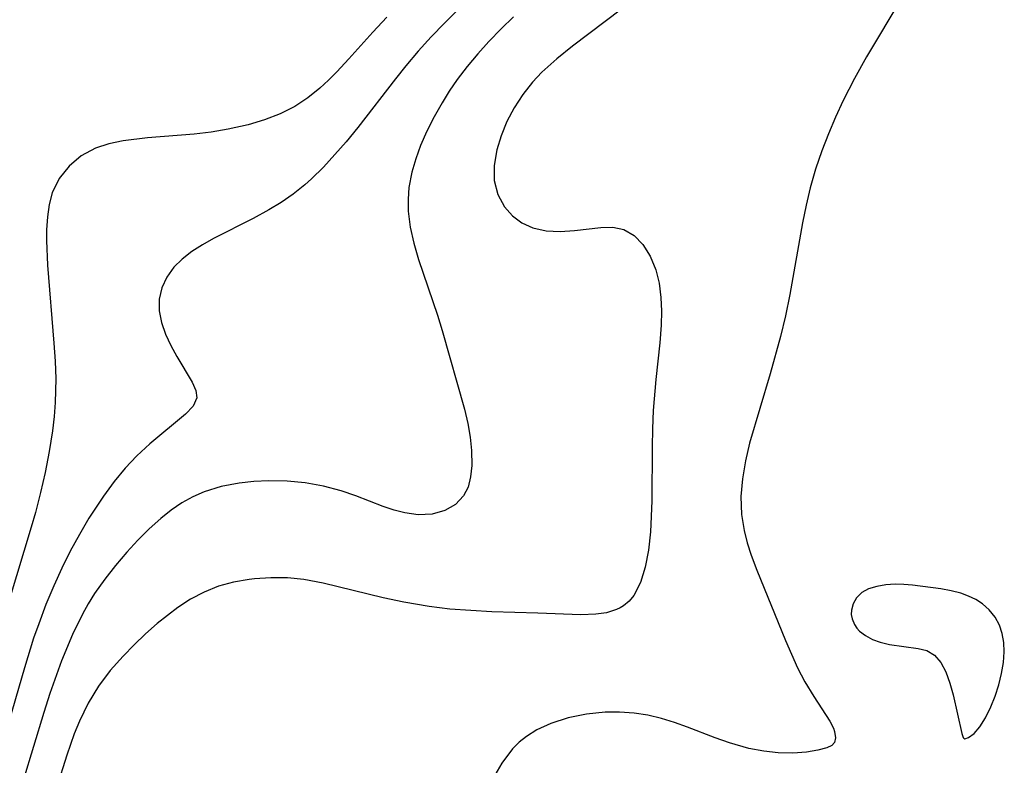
# Model space of a CAD drawing. Header units: metres. Extents: x 1073367 to 1082519, y 1569854 to 1574957.
# Tile 769 of 1056: x 1080522 to 1080612, y 1571951 to 1572019. Entities that reach past the tile are written whole.
import ezdxf

# ---------------------------------------------------------------- set-up
doc = ezdxf.new("R2010")
doc.units = ezdxf.units.M
doc.layers.add('CGG_CurvaNivelLidar_v1', color=253, linetype='Continuous', lineweight=30)

msp = doc.modelspace()

# ---------------------------------------------------------------- linework, layer by layer
at = {"layer": 'CGG_CurvaNivelLidar_v1'}
for p, q in [((1080602.9779, 1572020.9301, 75.5), (1080599.6262, 1572015.2603, 75.5)), ((1080562.3237, 1572019.5853, 74), (1080561.0845, 1572018.3461, 74)), ((1080567.3874, 1572018.9042, 74.5), (1080566.2451, 1572017.8056, 74.5)), ((1080577.2614, 1572019.6041, 75), (1080575.7473, 1572018.4992, 75)), ((1080555.8314, 1572018.8754, 73.5), (1080554.5328, 1572017.5024, 73.5)), ((1080561.0845, 1572018.3461, 74), (1080559.873, 1572017.0758, 74)), ((1080575.7473, 1572018.4992, 75), (1080572.7713, 1572016.2276, 75)), ((1080554.5328, 1572017.5024, 73.5), (1080552.3567, 1572015.0673, 73.5)), ((1080566.2451, 1572017.8056, 74.5), (1080565.143, 1572016.6689, 74.5)), ((1080559.873, 1572017.0758, 74), (1080558.6924, 1572015.7755, 74)), ((1080565.143, 1572016.6689, 74.5), (1080564.1221, 1572015.5407, 74.5)), ((1080572.7713, 1572016.2276, 75), (1080571.3286, 1572015.0719, 75)), ((1080558.6924, 1572015.7755, 74), (1080557.5577, 1572014.4521, 74)), ((1080564.1221, 1572015.5407, 74.5), (1080563.1495, 1572014.3782, 74.5)), ((1080552.3567, 1572015.0673, 73.5), (1080551.2639, 1572013.8856, 73.5)), ((1080557.5577, 1572014.4521, 74), (1080556.6036, 1572013.2655, 74)), ((1080571.3286, 1572015.0719, 75), (1080569.9727, 1572013.8528, 75)), ((1080599.6262, 1572015.2603, 75.5), (1080598.5192, 1572013.2847, 75.5)), ((1080551.2639, 1572013.8856, 73.5), (1080550.5027, 1572013.1204, 73.5)), ((1080563.1495, 1572014.3782, 74.5), (1080562.2372, 1572013.1771, 74.5)), ((1080569.9727, 1572013.8528, 75), (1080569.1123, 1572012.9467, 75)), ((1080550.5027, 1572013.1204, 73.5), (1080549.715, 1572012.3958, 73.5)), ((1080556.6036, 1572013.2655, 74), (1080553.1782, 1572008.8117, 74)), ((1080562.2372, 1572013.1771, 74.5), (1080561.5248, 1572012.1337, 74.5)), ((1080569.1123, 1572012.9467, 75), (1080568.2249, 1572011.8228, 75)), ((1080598.5192, 1572013.2847, 75.5), (1080597.493, 1572011.2649, 75.5)), ((1080549.715, 1572012.3958, 73.5), (1080548.6093, 1572011.5108, 73.5)), ((1080561.5248, 1572012.1337, 74.5), (1080560.8602, 1572011.0658, 74.5)), ((1080568.2249, 1572011.8228, 75), (1080567.4454, 1572010.6059, 75)), ((1080548.6093, 1572011.5108, 73.5), (1080547.4317, 1572010.7405, 73.5)), ((1080560.8602, 1572011.0658, 74.5), (1080560.1337, 1572009.7818, 74.5)), ((1080597.493, 1572011.2649, 75.5), (1080596.794, 1572009.7575, 75.5)), ((1080546.0767, 1572010.0579, 73.5), (1080544.6468, 1572009.5076, 73.5)), ((1080547.4317, 1572010.7405, 73.5), (1080546.0767, 1572010.0579, 73.5)), ((1080567.4454, 1572010.6059, 75), (1080566.7903, 1572009.3452, 75)), ((1080543.1603, 1572009.0652, 73.5), (1080541.3338, 1572008.6532, 73.5)), ((1080544.6468, 1572009.5076, 73.5), (1080543.1603, 1572009.0652, 73.5)), ((1080560.1337, 1572009.7818, 74.5), (1080559.4755, 1572008.4766, 74.5)), ((1080566.7903, 1572009.3452, 75), (1080566.2608, 1572008.0641, 75)), ((1080596.794, 1572009.7575, 75.5), (1080596.1428, 1572008.2308, 75.5)), ((1080538.2433, 1572008.2, 73.5), (1080533.9596, 1572007.8522, 73.5)), ((1080539.7945, 1572008.3938, 73.5), (1080538.2433, 1572008.2, 73.5)), ((1080541.3338, 1572008.6532, 73.5), (1080539.7945, 1572008.3938, 73.5)), ((1080553.1782, 1572008.8117, 74), (1080552.1135, 1572007.5129, 74)), ((1080559.4755, 1572008.4766, 74.5), (1080558.8973, 1572007.153, 74.5)), ((1080596.1428, 1572008.2308, 75.5), (1080595.5442, 1572006.6849, 75.5)), ((1080530.4379, 1572007.3112, 73.5), (1080529.2297, 1572006.9105, 73.5)), ((1080531.7337, 1572007.5831, 73.5), (1080530.4379, 1572007.3112, 73.5)), ((1080533.9596, 1572007.8522, 73.5), (1080531.7337, 1572007.5831, 73.5)), ((1080552.1135, 1572007.5129, 74), (1080551.0867, 1572006.3345, 74)), ((1080566.2608, 1572008.0641, 75), (1080565.8669, 1572006.7856, 75)), ((1080529.2297, 1572006.9105, 73.5), (1080527.9204, 1572006.2092, 73.5)), ((1080551.0867, 1572006.3345, 74), (1080550.0312, 1572005.2034, 74)), ((1080558.8973, 1572007.153, 74.5), (1080558.4605, 1572005.9556, 74.5)), ((1080565.8669, 1572006.7856, 75), (1080565.6093, 1572005.3468, 75)), ((1080595.5442, 1572006.6849, 75.5), (1080594.9707, 1572005.0097, 75.5)), ((1080527.9204, 1572006.2092, 73.5), (1080526.8028, 1572005.2851, 73.5)), ((1080558.4605, 1572005.9556, 74.5), (1080558.1119, 1572004.7477, 74.5)), ((1080526.8028, 1572005.2851, 73.5), (1080525.9038, 1572004.15, 73.5)), ((1080550.0312, 1572005.2034, 74), (1080548.9446, 1572004.1307, 74)), ((1080558.1119, 1572004.7477, 74.5), (1080557.8404, 1572003.33, 74.5)), ((1080565.6093, 1572005.3468, 75), (1080565.6199, 1572003.9723, 75)), ((1080594.9707, 1572005.0097, 75.5), (1080594.4763, 1572003.3107, 75.5)), ((1080525.9038, 1572004.15, 73.5), (1080525.2684, 1572002.8399, 73.5)), ((1080548.9446, 1572004.1307, 74), (1080548.3297, 1572003.5706, 74)), ((1080565.6199, 1572003.9723, 75), (1080565.9536, 1572002.6998, 75)), ((1080525.2684, 1572002.8399, 73.5), (1080524.9855, 1572001.7812, 73.5)), ((1080548.3297, 1572003.5706, 74), (1080547.2678, 1572002.7102, 74)), ((1080557.8404, 1572003.33, 74.5), (1080557.7545, 1572002.2569, 74.5)), ((1080594.4763, 1572003.3107, 75.5), (1080594.0966, 1572001.724, 75.5)), ((1080546.183, 1572001.9647, 74), (1080545.0537, 1572001.2857, 74)), ((1080547.2678, 1572002.7102, 74), (1080546.183, 1572001.9647, 74)), ((1080557.7545, 1572002.2569, 74.5), (1080557.7736, 1572001.1774, 74.5)), ((1080565.9536, 1572002.6998, 75), (1080566.5779, 1572001.5675, 75)), ((1080524.9855, 1572001.7812, 73.5), (1080524.8277, 1572000.6541, 73.5)), ((1080545.0537, 1572001.2857, 74), (1080543.6079, 1572000.5012, 74)), ((1080557.7736, 1572001.1774, 74.5), (1080557.9588, 1571999.7128, 74.5)), ((1080566.5779, 1572001.5675, 75), (1080567.296, 1572000.7584, 75)), ((1080594.0966, 1572001.724, 75.5), (1080593.772, 1572000.1214, 75.5)), ((1080524.8277, 1572000.6541, 73.5), (1080524.7579, 1571999.4704, 73.5)), ((1080543.6079, 1572000.5012, 74), (1080539.9937, 1571998.6765, 74)), ((1080567.296, 1572000.7584, 75), (1080568.1587, 1572000.1081, 75)), ((1080568.1587, 1572000.1081, 75), (1080569.1408, 1571999.6469, 75)), ((1080593.772, 1572000.1214, 75.5), (1080592.6073, 1571993.5537, 75.5)), ((1080524.7579, 1571999.4704, 73.5), (1080524.7452, 1571998.5011, 73.5)), ((1080557.9588, 1571999.7128, 74.5), (1080558.2867, 1571998.2449, 74.5)), ((1080569.1408, 1571999.6469, 75), (1080570.3565, 1571999.3783, 75)), ((1080570.3565, 1571999.3783, 75), (1080571.6417, 1571999.3193, 75)), ((1080571.6417, 1571999.3193, 75), (1080572.9444, 1571999.4026, 75)), ((1080572.9444, 1571999.4026, 75), (1080575.3637, 1571999.6891, 75)), ((1080575.3637, 1571999.6891, 75), (1080576.4633, 1571999.7043, 75)), ((1080576.4633, 1571999.7043, 75), (1080577.4685, 1571999.5003, 75)), ((1080577.4685, 1571999.5003, 75), (1080578.4035, 1571998.9591, 75)), ((1080524.7452, 1571998.5011, 73.5), (1080524.8279, 1571996.2498, 73.5)), ((1080539.9937, 1571998.6765, 74), (1080538.9775, 1571998.109, 74)), ((1080558.2867, 1571998.2449, 74.5), (1080558.7131, 1571996.772, 74.5)), ((1080578.4035, 1571998.9591, 75), (1080579.2038, 1571998.1251, 75)), ((1080538.0063, 1571997.4853, 74), (1080537.1308, 1571996.8078, 74)), ((1080538.9775, 1571998.109, 74), (1080538.0063, 1571997.4853, 74)), ((1080579.2038, 1571998.1251, 75), (1080579.8642, 1571997.0606, 75)), ((1080537.1308, 1571996.8078, 74), (1080536.3778, 1571996.0652, 74)), ((1080558.7131, 1571996.772, 74.5), (1080560.4411, 1571991.6909, 74.5)), ((1080579.8642, 1571997.0606, 75), (1080580.3704, 1571995.8136, 75)), ((1080524.8279, 1571996.2498, 73.5), (1080525.4264, 1571989.1194, 73.5)), ((1080536.3778, 1571996.0652, 74), (1080535.72, 1571995.1594, 74)), ((1080580.3704, 1571995.8136, 75), (1080580.6736, 1571994.5993, 75)), ((1080535.72, 1571995.1594, 74), (1080535.264, 1571994.1818, 74)), ((1080535.264, 1571994.1818, 74), (1080535.0321, 1571993.1544, 74)), ((1080580.6736, 1571994.5993, 75), (1080580.8468, 1571993.2991, 75)), ((1080535.0321, 1571993.1544, 74), (1080535.0412, 1571992.0882, 74)), ((1080580.8468, 1571993.2991, 75), (1080580.8971, 1571992.0513, 75)), ((1080592.6073, 1571993.5537, 75.5), (1080592.2055, 1571991.6353, 75.5)), ((1080535.0412, 1571992.0882, 74), (1080535.2535, 1571991.0127, 74)), ((1080580.8971, 1571992.0513, 75), (1080580.8647, 1571990.7617, 75)), ((1080560.4411, 1571991.6909, 74.5), (1080560.8784, 1571990.2808, 74.5)), ((1080592.2055, 1571991.6353, 75.5), (1080591.7549, 1571989.728, 75.5)), ((1080535.2535, 1571991.0127, 74), (1080535.6201, 1571989.9485, 74)), ((1080560.8784, 1571990.2808, 74.5), (1080562.9048, 1571983.0879, 74.5)), ((1080580.8647, 1571990.7617, 75), (1080580.7455, 1571989.1446, 75)), ((1080535.6201, 1571989.9485, 74), (1080536.1001, 1571988.9091, 74)), ((1080591.7549, 1571989.728, 75.5), (1080590.8351, 1571986.3164, 75.5)), ((1080525.4264, 1571989.1194, 73.5), (1080525.5303, 1571987.4885, 73.5)), ((1080536.1001, 1571988.9091, 74), (1080536.643, 1571987.9154, 74)), ((1080580.7455, 1571989.1446, 75), (1080580.3911, 1571985.8115, 75)), ((1080525.5303, 1571987.4885, 73.5), (1080525.5853, 1571985.8569, 73.5)), ((1080536.643, 1571987.9154, 74), (1080538.055, 1571985.563, 74)), ((1080525.5853, 1571985.8569, 73.5), (1080525.5475, 1571983.7129, 73.5)), ((1080580.3911, 1571985.8115, 75), (1080580.1415, 1571982.97, 75)), ((1080590.8351, 1571986.3164, 75.5), (1080588.9479, 1571980.0033, 75.5)), ((1080538.055, 1571985.563, 74), (1080538.3903, 1571984.8136, 74)), ((1080538.3903, 1571984.8136, 74), (1080538.4624, 1571984.1269, 74)), ((1080538.4624, 1571984.1269, 74), (1080538.1251, 1571983.3837, 74)), ((1080525.5475, 1571983.7129, 73.5), (1080525.4507, 1571982.4204, 73.5)), ((1080538.1251, 1571983.3837, 74), (1080537.4269, 1571982.6384, 74)), ((1080562.9048, 1571983.0879, 74.5), (1080563.2017, 1571981.8015, 74.5)), ((1080580.1415, 1571982.97, 75), (1080580.0688, 1571981.3156, 75)), ((1080525.4507, 1571982.4204, 73.5), (1080525.3017, 1571981.1326, 73.5)), ((1080537.4269, 1571982.6384, 74), (1080534.1909, 1571979.9442, 74)), ((1080563.2017, 1571981.8015, 74.5), (1080563.4239, 1571980.5403, 74.5)), ((1080580.0688, 1571981.3156, 75), (1080580.0389, 1571979.6581, 75)), ((1080525.3017, 1571981.1326, 73.5), (1080524.9984, 1571979.2264, 73.5)), ((1080563.4239, 1571980.5403, 74.5), (1080563.5572, 1571979.3187, 74.5)), ((1080534.1909, 1571979.9442, 74), (1080533.0011, 1571978.8465, 74)), ((1080580.0389, 1571979.6581, 75), (1080580.0161, 1571974.7491, 75)), ((1080588.9479, 1571980.0033, 75.5), (1080588.5563, 1571978.376, 75.5)), ((1080524.9984, 1571979.2264, 73.5), (1080524.6222, 1571977.3294, 73.5)), ((1080533.0011, 1571978.8465, 74), (1080531.941, 1571977.7161, 74)), ((1080563.5572, 1571979.3187, 74.5), (1080563.5787, 1571977.9523, 74.5)), ((1080531.941, 1571977.7161, 74), (1080530.9243, 1571976.4863, 74)), ((1080563.5787, 1571977.9523, 74.5), (1080563.473, 1571976.9194, 74.5)), ((1080588.5563, 1571978.376, 75.5), (1080588.2798, 1571976.7462, 75.5)), ((1080524.6222, 1571977.3294, 73.5), (1080524.2056, 1571975.4951, 73.5)), ((1080563.473, 1571976.9194, 74.5), (1080563.2342, 1571975.9868, 74.5)), ((1080588.2798, 1571976.7462, 75.5), (1080588.1512, 1571975.1182, 75.5)), ((1080530.9243, 1571976.4863, 74), (1080529.9526, 1571975.1761, 74)), ((1080540.6967, 1571976.0498, 74.5), (1080539.1297, 1571975.5608, 74.5)), ((1080542.3252, 1571976.3609, 74.5), (1080540.6967, 1571976.0498, 74.5)), ((1080543.6774, 1571976.502, 74.5), (1080542.3252, 1571976.3609, 74.5)), ((1080545.0441, 1571976.5569, 74.5), (1080543.6774, 1571976.502, 74.5)), ((1080546.7159, 1571976.5187, 74.5), (1080545.0441, 1571976.5569, 74.5)), ((1080548.3754, 1571976.3651, 74.5), (1080546.7159, 1571976.5187, 74.5)), ((1080550.0479, 1571976.0799, 74.5), (1080548.3754, 1571976.3651, 74.5)), ((1080551.6636, 1571975.6588, 74.5), (1080550.0479, 1571976.0799, 74.5)), ((1080563.2342, 1571975.9868, 74.5), (1080562.8344, 1571975.1822, 74.5)), ((1080524.2056, 1571975.4951, 73.5), (1080523.7373, 1571973.6714, 73.5)), ((1080529.9526, 1571975.1761, 74), (1080528.6226, 1571973.1483, 74)), ((1080538.0999, 1571975.1058, 74.5), (1080537.114, 1571974.5573, 74.5)), ((1080539.1297, 1571975.5608, 74.5), (1080538.0999, 1571975.1058, 74.5)), ((1080552.978, 1571975.1975, 74.5), (1080551.6636, 1571975.6588, 74.5)), ((1080555.4943, 1571974.2109, 74.5), (1080552.978, 1571975.1975, 74.5)), ((1080562.8344, 1571975.1822, 74.5), (1080562.0831, 1571974.3934, 74.5)), ((1080588.1512, 1571975.1182, 75.5), (1080588.2077, 1571973.4927, 75.5)), ((1080537.114, 1571974.5573, 74.5), (1080536.1226, 1571973.8854, 74.5)), ((1080556.4905, 1571973.8775, 74.5), (1080555.4943, 1571974.2109, 74.5)), ((1080562.0831, 1571974.3934, 74.5), (1080561.1034, 1571973.8414, 74.5)), ((1080580.0161, 1571974.7491, 75), (1080579.8941, 1571971.9146, 75)), ((1080523.7373, 1571973.6714, 73.5), (1080523.3529, 1571972.3233, 73.5)), ((1080528.6226, 1571973.1483, 74), (1080527.7504, 1571971.6636, 74)), ((1080535.1757, 1571973.1337, 74.5), (1080534.1109, 1571972.17, 74.5)), ((1080536.1226, 1571973.8854, 74.5), (1080535.1757, 1571973.1337, 74.5)), ((1080557.4733, 1571973.6254, 74.5), (1080556.4905, 1571973.8775, 74.5)), ((1080558.6689, 1571973.4643, 74.5), (1080557.4733, 1571973.6254, 74.5)), ((1080559.9576, 1571973.5273, 74.5), (1080558.6689, 1571973.4643, 74.5)), ((1080561.1034, 1571973.8414, 74.5), (1080559.9576, 1571973.5273, 74.5)), ((1080588.2077, 1571973.4927, 75.5), (1080588.4343, 1571972.034, 75.5)), ((1080523.3529, 1571972.3233, 73.5), (1080520.6624, 1571963.4404, 73.5)), ((1080534.1109, 1571972.17, 74.5), (1080533.0873, 1571971.1393, 74.5)), ((1080527.7504, 1571971.6636, 74), (1080526.9225, 1571970.138, 74)), ((1080579.8941, 1571971.9146, 75), (1080579.7082, 1571970.2332, 75)), ((1080588.4343, 1571972.034, 75.5), (1080588.724, 1571970.8932, 75.5)), ((1080533.0873, 1571971.1393, 74.5), (1080532.0968, 1571970.0592, 74.5)), ((1080588.724, 1571970.8932, 75.5), (1080589.0886, 1571969.7637, 75.5)), ((1080526.9225, 1571970.138, 74), (1080526.1403, 1571968.5782, 74)), ((1080532.0968, 1571970.0592, 74.5), (1080531.0551, 1571968.8438, 74.5)), ((1080579.7082, 1571970.2332, 75), (1080579.4076, 1571968.6691, 75)), ((1080589.0886, 1571969.7637, 75.5), (1080589.5958, 1571968.4115, 75.5)), ((1080526.1403, 1571968.5782, 74), (1080525.4085, 1571966.9874, 74)), ((1080531.0551, 1571968.8438, 74.5), (1080530.0618, 1571967.582, 74.5)), ((1080579.4076, 1571968.6691, 75), (1080578.9698, 1571967.2685, 75)), ((1080545.2353, 1571967.7174, 75), (1080543.7482, 1571967.6208, 75)), ((1080546.7377, 1571967.6958, 75), (1080545.2353, 1571967.7174, 75)), ((1080548.245, 1571967.5522, 75), (1080546.7377, 1571967.6958, 75)), ((1080589.5958, 1571968.4115, 75.5), (1080592.2183, 1571961.9762, 75.5)), ((1080525.4085, 1571966.9874, 74), (1080524.692, 1571965.2673, 74)), ((1080530.0618, 1571967.582, 74.5), (1080529.1366, 1571966.2651, 74.5)), ((1080540.4523, 1571966.9324, 75), (1080539.133, 1571966.4137, 75)), ((1080541.8299, 1571967.3092, 75), (1080540.4523, 1571966.9324, 75)), ((1080543.25, 1571967.5609, 75), (1080541.8299, 1571967.3092, 75)), ((1080543.7482, 1571967.6208, 75), (1080543.25, 1571967.5609, 75)), ((1080550.003, 1571967.2342, 75), (1080548.245, 1571967.5522, 75)), ((1080555.4877, 1571965.8898, 75), (1080550.003, 1571967.2342, 75)), ((1080578.9698, 1571967.2685, 75), (1080578.3605, 1571966.0913, 75)), ((1080600.5514, 1571966.9316, 76), (1080599.8131, 1571966.6999, 76)), ((1080601.3695, 1571967.0687, 76), (1080600.5514, 1571966.9316, 76)), ((1080602.2418, 1571967.1219, 76), (1080601.3695, 1571967.0687, 76)), ((1080603.0261, 1571967.1062, 76), (1080602.2418, 1571967.1219, 76)), ((1080603.8272, 1571967.047, 76), (1080603.0261, 1571967.1062, 76)), ((1080606.4, 1571966.7062, 76), (1080603.8272, 1571967.047, 76)), ((1080529.1366, 1571966.2651, 74.5), (1080528.5629, 1571965.3436, 74.5)), ((1080539.133, 1571966.4137, 75), (1080537.9095, 1571965.758, 75)), ((1080557.3715, 1571965.4724, 75), (1080555.4877, 1571965.8898, 75)), ((1080578.3605, 1571966.0913, 75), (1080577.936, 1571965.5695, 75)), ((1080598.7163, 1571965.8957, 76), (1080598.3953, 1571965.3455, 76)), ((1080599.1875, 1571966.3555, 76), (1080598.7163, 1571965.8957, 76)), ((1080599.8131, 1571966.6999, 76), (1080599.1875, 1571966.3555, 76)), ((1080607.3308, 1571966.5291, 76), (1080606.4, 1571966.7062, 76)), ((1080608.23, 1571966.2932, 76), (1080607.3308, 1571966.5291, 76)), ((1080608.9335, 1571966.0365, 76), (1080608.23, 1571966.2932, 76)), ((1080609.5935, 1571965.7175, 76), (1080608.9335, 1571966.0365, 76)), ((1080524.692, 1571965.2673, 74), (1080524.0336, 1571963.5202, 74)), ((1080528.5629, 1571965.3436, 74.5), (1080528.0288, 1571964.395, 74.5)), ((1080536.7353, 1571964.9864, 75), (1080535.7808, 1571964.2795, 75)), ((1080537.9095, 1571965.758, 75), (1080536.7353, 1571964.9864, 75)), ((1080559.6711, 1571965.0792, 75), (1080557.3715, 1571965.4724, 75)), ((1080561.5853, 1571964.8616, 75), (1080559.6711, 1571965.0792, 75)), ((1080577.4314, 1571965.151, 75), (1080577.1114, 1571964.9596, 75)), ((1080577.936, 1571965.5695, 75), (1080577.4314, 1571965.151, 75)), ((1080598.3953, 1571965.3455, 76), (1080598.2372, 1571964.7427, 76)), ((1080610.1975, 1571965.3309, 76), (1080609.5935, 1571965.7175, 76)), ((1080610.8299, 1571964.7724, 76), (1080610.1975, 1571965.3309, 76)), ((1080528.0288, 1571964.395, 74.5), (1080527.1111, 1571962.5215, 74.5)), ((1080535.7808, 1571964.2795, 75), (1080534.8472, 1571963.5253, 75)), ((1080563.5016, 1571964.7139, 75), (1080561.5853, 1571964.8616, 75)), ((1080565.4078, 1571964.6162, 75), (1080563.5016, 1571964.7139, 75)), ((1080569.6009, 1571964.4936, 75), (1080565.4078, 1571964.6162, 75)), ((1080573.5393, 1571964.3376, 75), (1080569.6009, 1571964.4936, 75)), ((1080574.8891, 1571964.3812, 75), (1080573.5393, 1571964.3376, 75)), ((1080575.8871, 1571964.528, 75), (1080574.8891, 1571964.3812, 75)), ((1080576.7884, 1571964.8068, 75), (1080575.8871, 1571964.528, 75)), ((1080577.1114, 1571964.9596, 75), (1080576.7884, 1571964.8068, 75)), ((1080598.2372, 1571964.7427, 76), (1080598.2301, 1571964.3541, 76)), ((1080598.2301, 1571964.3541, 76), (1080598.295, 1571963.9682, 76)), ((1080611.3531, 1571964.1226, 76), (1080610.8299, 1571964.7724, 76)), ((1080611.7524, 1571963.3937, 76), (1080611.3531, 1571964.1226, 76)), ((1080524.0336, 1571963.5202, 74), (1080523.5735, 1571962.1913, 74)), ((1080534.8472, 1571963.5253, 75), (1080533.7756, 1571962.5832, 75)), ((1080598.295, 1571963.9682, 76), (1080598.5161, 1571963.4335, 76)), ((1080598.5161, 1571963.4335, 76), (1080598.7274, 1571963.1265, 76)), ((1080612.005, 1571962.6302, 76), (1080611.7524, 1571963.3937, 76)), ((1080527.1111, 1571962.5215, 74.5), (1080526.12, 1571960.1325, 74.5)), ((1080533.7756, 1571962.5832, 75), (1080532.7379, 1571961.594, 75)), ((1080598.7274, 1571963.1265, 76), (1080598.9894, 1571962.844, 76)), ((1080598.9894, 1571962.844, 76), (1080599.5253, 1571962.4311, 76)), ((1080599.5253, 1571962.4311, 76), (1080600.1563, 1571962.0944, 76)), ((1080612.1485, 1571961.8166, 76), (1080612.005, 1571962.6302, 76)), ((1080523.5735, 1571962.1913, 74), (1080522.7276, 1571959.506, 74)), ((1080532.7379, 1571961.594, 75), (1080531.7377, 1571960.5652, 75)), ((1080592.2183, 1571961.9762, 75.5), (1080593.3294, 1571959.496, 75.5)), ((1080600.1563, 1571962.0944, 76), (1080600.8567, 1571961.8361, 76)), ((1080600.8567, 1571961.8361, 76), (1080601.7098, 1571961.6363, 76)), ((1080601.7098, 1571961.6363, 76), (1080604.3317, 1571961.2655, 76)), ((1080612.1976, 1571960.9534, 76), (1080612.1485, 1571961.8166, 76)), ((1080531.7377, 1571960.5652, 75), (1080530.5642, 1571959.2374, 75)), ((1080604.3317, 1571961.2655, 76), (1080605.1213, 1571961.0693, 76)), ((1080605.1213, 1571961.0693, 76), (1080605.8357, 1571960.6551, 76)), ((1080605.8357, 1571960.6551, 76), (1080606.4007, 1571959.9928, 76)), ((1080612.1239, 1571959.9747, 76), (1080612.1976, 1571960.9534, 76)), ((1080526.12, 1571960.1325, 74.5), (1080525.0604, 1571957.1543, 74.5)), ((1080606.4007, 1571959.9928, 76), (1080606.8625, 1571959.1196, 76)), ((1080611.9475, 1571958.9755, 76), (1080612.1239, 1571959.9747, 76)), ((1080522.7276, 1571959.506, 74), (1080521.0473, 1571953.6307, 74)), ((1080530.5642, 1571959.2374, 75), (1080529.5007, 1571957.8266, 75)), ((1080593.3294, 1571959.496, 75.5), (1080593.9861, 1571958.2132, 75.5)), ((1080606.8625, 1571959.1196, 76), (1080607.2375, 1571958.1089, 76)), ((1080611.6841, 1571957.9436, 76), (1080611.9475, 1571958.9755, 76)), ((1080529.5007, 1571957.8266, 75), (1080528.5653, 1571956.2749, 75)), ((1080593.9861, 1571958.2132, 75.5), (1080594.7985, 1571956.8893, 75.5)), ((1080607.2375, 1571958.1089, 76), (1080607.5422, 1571957.0339, 76)), ((1080611.3508, 1571956.9198, 76), (1080611.6841, 1571957.9436, 76)), ((1080525.0604, 1571957.1543, 74.5), (1080524.5062, 1571955.4136, 74.5)), ((1080594.7985, 1571956.8893, 75.5), (1080596.2762, 1571954.6394, 75.5)), ((1080607.5422, 1571957.0339, 76), (1080608.3208, 1571953.4965, 76)), ((1080610.9636, 1571955.9444, 76), (1080611.3508, 1571956.9198, 76)), ((1080528.5653, 1571956.2749, 75), (1080527.7656, 1571954.6292, 75)), ((1080524.5062, 1571955.4136, 74.5), (1080522.6298, 1571949.1962, 74.5)), ((1080574.0365, 1571955.2748, 75.5), (1080572.3744, 1571954.9338, 75.5)), ((1080575.7503, 1571955.4439, 75.5), (1080574.0365, 1571955.2748, 75.5)), ((1080577.072, 1571955.4509, 75.5), (1080575.7503, 1571955.4439, 75.5)), ((1080578.3984, 1571955.3535, 75.5), (1080577.072, 1571955.4509, 75.5)), ((1080579.6526, 1571955.1643, 75.5), (1080578.3984, 1571955.3535, 75.5)), ((1080580.8918, 1571954.8809, 75.5), (1080579.6526, 1571955.1643, 75.5)), ((1080610.4762, 1571954.9437, 76), (1080610.9636, 1571955.9444, 76)), ((1080527.7656, 1571954.6292, 75), (1080527.2851, 1571953.4653, 75)), ((1080570.7922, 1571954.4232, 75.5), (1080569.5051, 1571953.8263, 75.5)), ((1080572.3744, 1571954.9338, 75.5), (1080570.7922, 1571954.4232, 75.5)), ((1080582.0974, 1571954.5113, 75.5), (1080580.8918, 1571954.8809, 75.5)), ((1080583.2855, 1571954.0807, 75.5), (1080582.0974, 1571954.5113, 75.5)), ((1080596.2762, 1571954.6394, 75.5), (1080596.604, 1571953.9791, 75.5)), ((1080609.9575, 1571954.1127, 76), (1080610.4762, 1571954.9437, 76)), ((1080527.2851, 1571953.4653, 75), (1080526.5913, 1571951.53, 75)), ((1080569.5051, 1571953.8263, 75.5), (1080568.5757, 1571953.2376, 75.5)), ((1080585.7912, 1571953.1042, 75.5), (1080583.2855, 1571954.0807, 75.5)), ((1080596.604, 1571953.9791, 75.5), (1080596.7074, 1571953.6847, 75.5)), ((1080596.7074, 1571953.6847, 75.5), (1080596.7953, 1571953.1148, 75.5)), ((1080608.3208, 1571953.4965, 76), (1080608.4488, 1571953.126, 76)), ((1080608.9338, 1571953.1283, 76), (1080609.4334, 1571953.501, 76)), ((1080609.4334, 1571953.501, 76), (1080609.9575, 1571954.1127, 76)), ((1080567.9082, 1571952.6976, 75.5), (1080567.2974, 1571952.0889, 75.5)), ((1080568.5757, 1571953.2376, 75.5), (1080567.9082, 1571952.6976, 75.5)), ((1080587.1188, 1571952.6351, 75.5), (1080585.7912, 1571953.1042, 75.5)), ((1080588.8871, 1571952.1438, 75.5), (1080587.1188, 1571952.6351, 75.5)), ((1080596.4377, 1571952.3957, 75.5), (1080596.0028, 1571952.2019, 75.5)), ((1080596.7008, 1571952.6744, 75.5), (1080596.4377, 1571952.3957, 75.5)), ((1080596.7953, 1571953.1148, 75.5), (1080596.7008, 1571952.6744, 75.5)), ((1080608.4488, 1571953.126, 76), (1080608.5, 1571953.0886, 76)), ((1080608.5, 1571953.0886, 76), (1080608.5879, 1571953.0245, 76)), ((1080608.5879, 1571953.0245, 76), (1080608.9338, 1571953.1283, 76)), ((1080526.5913, 1571951.53, 75), (1080524.6219, 1571945.2608, 75)), ((1080567.2974, 1571952.0889, 75.5), (1080566.3132, 1571950.7914, 75.5)), ((1080590.2347, 1571951.8762, 75.5), (1080588.8871, 1571952.1438, 75.5)), ((1080591.5357, 1571951.7237, 75.5), (1080590.2347, 1571951.8762, 75.5)), ((1080592.8925, 1571951.7032, 75.5), (1080591.5357, 1571951.7237, 75.5)), ((1080594.1228, 1571951.8031, 75.5), (1080592.8925, 1571951.7032, 75.5)), ((1080595.1794, 1571951.9812, 75.5), (1080594.1228, 1571951.8031, 75.5)), ((1080596.0028, 1571952.2019, 75.5), (1080595.1794, 1571951.9812, 75.5)), ((1080566.3132, 1571950.7914, 75.5), (1080565.4807, 1571949.3257, 75.5))]:
    msp.add_line(p, q, dxfattribs=at)

doc.saveas('drawing.dxf')
